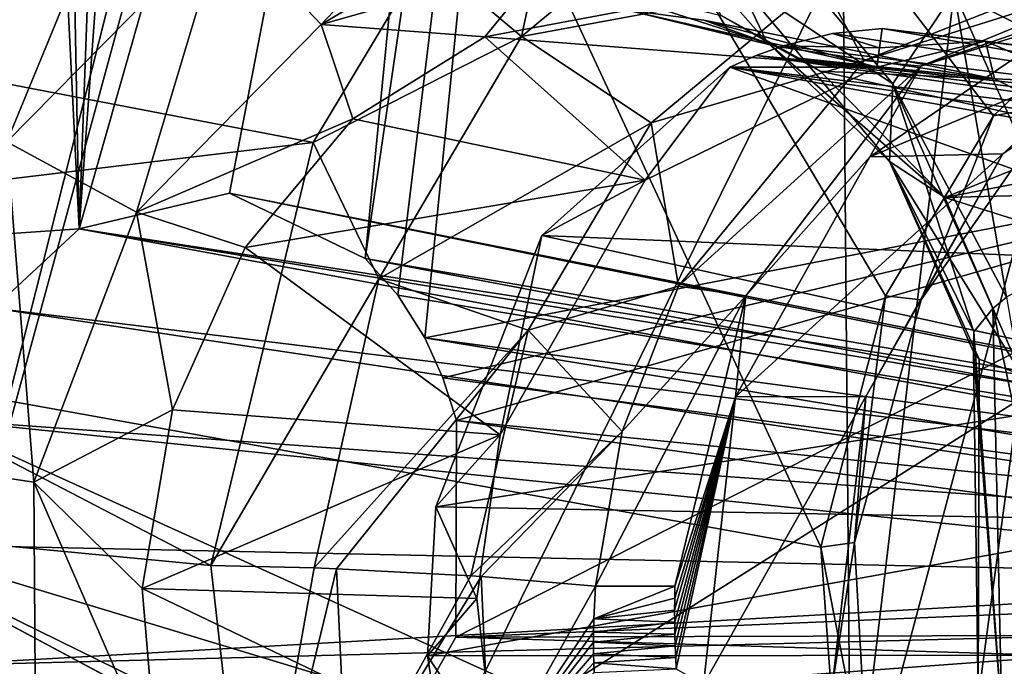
# Model space of a CAD drawing. Header units: metres. Extents: x -150 to 307, y -550 to 84.
# Tile 600 of 656: x 192.39 to 195.81, y -11.19 to -8.94. Entities that reach past the tile are written whole.
import ezdxf

# ---------------------------------------------------------------- set-up
doc = ezdxf.new("R2010")
doc.units = ezdxf.units.M
doc.layers.add('solid_26006363', color=7, linetype='CONTINUOUS')

msp = doc.modelspace()

# ---------------------------------------------------------------- linework, layer by layer
at = {"layer": 'solid_26006363'}
for points in [[(199.540802, 0, 917.246277), (189.133835, -12.746111, 907.299255), (187.168472, -8.932609, 905.548157)], [(199.540802, 0, 917.246277), (191.723495, -15.818851, 909.606567), (189.133835, -12.746111, 907.299255)], [(199.540802, 0, 917.246277), (194.786942, -17.972252, 912.335999), (191.723495, -15.818851, 909.606567)], [(191.983353, -11.708064, 912.601074), (194.948517, 0, 915.603516), (191.945343, 0, 912.944458)], [(191.983353, -11.708064, 912.601074), (195.172546, 0, 915.799988), (194.948517, 0, 915.603516)], [(191.983353, -11.708064, 912.601074), (195.273636, -11.861663, 915.513367), (195.172546, 0, 915.799988)], [(192.92215, -0.731569, 880.764771), (192.596069, -9.669572, 880.892822), (193.298401, -0.014022, 881.061951)], [(194.12709, -4.301786, 881.796265), (193.298401, -0.014022, 881.061951), (192.596069, -9.669572, 880.892822)], [(199.540802, 0, 917.246277), (198.146149, -19.081165, 915.328918), (194.786942, -17.972252, 912.335999)], [(195.273636, -11.861663, 915.513367), (196.683487, -0.000001, 917.118408), (195.172546, 0, 915.799988)], [(195.273636, -11.861663, 915.513367), (198.445267, -0.000005, 918.641296), (196.683487, -0.000001, 917.118408)], [(195.273636, -11.861663, 915.513367), (198.57399, -9.923493, 918.496826), (198.445267, -0.000005, 918.641296)], [(194.338257, -4.669966, 881.977112), (197.255585, -9.377956, 884.538574), (197.741104, -0.35402, 884.618652)], [(192.92215, -0.731569, 880.764771), (192.433517, -1.171767, 880.379883), (192.596069, -9.669572, 880.892822)], [(192.433517, -1.171767, 880.379883), (192.17395, -1.226068, 880.174255), (192.596069, -9.669572, 880.892822)], [(192.17395, -1.226068, 880.174255), (191.421249, -9.750004, 879.988831), (192.596069, -9.669572, 880.892822)], [(195.349426, -3.621698, 880.830322), (198.659012, -2.375166, 883.451477), (198.12532, -10.097648, 883.360046)], [(194.975052, -8.188038, 880.74292), (195.349426, -3.621698, 880.830322), (198.12532, -10.097648, 883.360046)], [(193.117523, -9.545858, 881.289368), (194.12709, -4.301786, 881.796265), (192.596069, -9.669572, 880.892822)], [(193.117523, -9.545858, 881.289368), (193.588242, -9.772388, 881.67395), (194.12709, -4.301786, 881.796265)], [(193.588242, -9.772388, 881.67395), (194.338257, -4.669966, 881.977112), (194.12709, -4.301786, 881.796265)], [(193.701447, -9.899834, 881.772095), (194.338257, -4.669966, 881.977112), (193.588242, -9.772388, 881.67395)], [(193.701447, -9.899834, 881.772095), (193.795135, -10.0477, 881.856628), (194.338257, -4.669966, 881.977112)], [(194.338257, -4.669966, 881.977112), (193.795135, -10.0477, 881.856628), (197.255585, -9.377956, 884.538574)], [(192.501617, -5.03133, 872.273743), (191.290085, -9.138661, 871.639771), (190.57074, -8.51438, 871.033203)], [(192.501617, -5.03133, 872.273743), (191.67569, -10.144445, 872.028931), (191.290085, -9.138661, 871.639771)], [(195.169556, -10.773135, 874.749207), (191.67569, -10.144445, 872.028931), (192.501617, -5.03133, 872.273743)], [(195.393036, -9.902021, 874.847717), (195.169556, -10.773135, 874.749207), (192.501617, -5.03133, 872.273743)], [(195.768326, -9.277374, 875.089355), (195.393036, -9.902021, 874.847717), (192.501617, -5.03133, 872.273743)], [(196.132507, -8.930058, 875.346863), (195.768326, -9.277374, 875.089355), (192.501617, -5.03133, 872.273743)], [(195.631897, -8.848586, 881.302734), (194.975052, -8.188038, 880.74292), (198.12532, -10.097648, 883.360046)], [(192.345383, -9.368224, 878.638367), (192.31398, -8.671887, 878.695496), (192.815735, -8.22537, 879.053833)], [(193.096863, -8.60455, 879.154846), (192.345383, -9.368224, 878.638367), (192.815735, -8.22537, 879.053833)], [(194.130508, -9.002238, 876.5802), (194.303024, -8.203103, 876.7901), (193.796921, -8.72149, 876.433838)], [(194.130508, -9.002238, 876.5802), (194.817322, -8.433747, 877.055908), (194.303024, -8.203103, 876.7901)], [(193.435745, -8.961489, 879.001038), (193.096863, -8.60455, 879.154846), (194.020401, -8.345375, 879.853149)], [(193.435745, -8.961489, 879.001038), (194.020401, -8.345375, 879.853149), (194.104324, -8.562916, 879.741943)], [(195.173111, -8.810024, 876.872986), (194.817322, -8.433747, 877.055908), (194.130508, -9.002238, 876.5802)], [(195.419464, -9.166808, 881.007446), (194.878342, -8.518668, 880.598877), (195.631897, -8.848586, 881.302734)], [(195.419464, -9.166808, 881.007446), (194.880508, -8.808792, 880.366089), (194.878342, -8.518668, 880.598877)], [(193.435745, -8.961489, 879.001038), (194.104324, -8.562916, 879.741943), (194.220612, -8.737931, 879.590332)], [(192.794907, -9.611825, 878.571472), (192.345383, -9.368224, 878.638367), (193.096863, -8.60455, 879.154846)], [(193.435745, -8.961489, 879.001038), (192.794907, -9.611825, 878.571472), (193.096863, -8.60455, 879.154846)], [(194.981216, -9.019871, 880.076843), (194.823257, -8.929841, 879.946655), (194.705566, -8.709178, 880.221985)], [(194.981216, -9.019871, 880.076843), (194.705566, -8.709178, 880.221985), (194.880508, -8.808792, 880.366089)], [(193.407654, -9.370483, 876.183044), (193.796921, -8.72149, 876.433838), (190.523911, -8.816736, 873.924683)], [(194.130508, -9.002238, 876.5802), (193.796921, -8.72149, 876.433838), (193.407654, -9.370483, 876.183044)], [(194.003586, -9.003922, 878.859802), (193.435745, -8.961489, 879.001038), (194.220612, -8.737931, 879.590332)], [(194.003586, -9.003922, 878.859802), (194.220612, -8.737931, 879.590332), (194.498047, -8.911784, 879.233704)], [(195.319, -9.085826, 876.392944), (196.159897, -8.755159, 876.980408), (195.173111, -8.810024, 876.872986)], [(196.346191, -8.762457, 876.772095), (196.159897, -8.755159, 876.980408), (195.319, -9.085826, 876.392944)], [(195.516373, -9.105922, 876.149231), (196.346191, -8.762457, 876.772095), (195.319, -9.085826, 876.392944)], [(195.516373, -9.105922, 876.149231), (196.338181, -8.821741, 876.769897), (196.346191, -8.762457, 876.772095)], [(194.580429, -9.301351, 876.481506), (195.173111, -8.810024, 876.872986), (194.130508, -9.002238, 876.5802)], [(195.01683, -9.037006, 879.646057), (194.498047, -8.911784, 879.233704), (194.279816, -8.797912, 879.513794)], [(194.823257, -8.929841, 879.946655), (195.01683, -9.037006, 879.646057), (194.279816, -8.797912, 879.513794)], [(195.319, -9.085826, 876.392944), (195.173111, -8.810024, 876.872986), (194.580429, -9.301351, 876.481506)], [(195.407104, -9.436038, 880.568665), (194.981216, -9.019871, 880.076843), (194.880508, -8.808792, 880.366089)], [(195.419464, -9.166808, 881.007446), (195.407104, -9.436038, 880.568665), (194.880508, -8.808792, 880.366089)], [(190.82756, -9.679523, 874.234863), (193.407654, -9.370483, 876.183044), (190.523911, -8.816736, 873.924683)], [(196.037827, -8.943094, 876.543823), (196.338181, -8.821741, 876.769897), (195.516373, -9.105922, 876.149231)], [(195.800735, -9.409582, 875.499207), (195.989868, -9.237392, 875.352173), (196.628403, -8.836324, 875.812439)], [(195.800735, -9.409582, 875.499207), (196.628403, -8.836324, 875.812439), (196.513809, -8.930959, 876.004761)], [(195.813553, -9.906187, 881.431213), (195.419464, -9.166808, 881.007446), (195.631897, -8.848586, 881.302734)], [(196.043777, -9.774633, 881.690857), (195.631897, -8.848586, 881.302734), (198.12532, -10.097648, 883.360046)], [(195.813553, -9.906187, 881.431213), (195.631897, -8.848586, 881.302734), (196.043777, -9.774633, 881.690857)], [(194.003586, -9.003922, 878.859802), (194.498047, -8.911784, 879.233704), (195.363892, -9.108729, 877.928711)], [(194.763046, -8.9456, 879.441589), (195.363892, -9.108729, 877.928711), (194.498047, -8.911784, 879.233704)], [(195.01683, -9.037006, 879.646057), (194.763046, -8.9456, 879.441589), (194.498047, -8.911784, 879.233704)], [(195.771317, -9.149667, 878.250366), (195.363892, -9.108729, 877.928711), (194.763046, -8.9456, 879.441589)], [(195.771317, -9.149667, 878.250366), (194.763046, -8.9456, 879.441589), (195.01683, -9.037006, 879.646057)], [(195.093109, -9.077267, 879.708618), (195.01683, -9.037006, 879.646057), (194.823257, -8.929841, 879.946655)], [(195.093109, -9.077267, 879.708618), (194.823257, -8.929841, 879.946655), (195.167313, -9.122847, 879.77002)], [(194.981216, -9.019871, 880.076843), (195.167313, -9.122847, 879.77002), (194.823257, -8.929841, 879.946655)], [(195.339081, -9.419926, 876.034973), (195.800735, -9.409582, 875.499207), (196.513809, -8.930959, 876.004761)], [(195.339081, -9.419926, 876.034973), (196.513809, -8.930959, 876.004761), (196.037827, -8.943094, 876.543823)], [(195.339081, -9.419926, 876.034973), (196.037827, -8.943094, 876.543823), (195.516373, -9.105922, 876.149231)], [(195.989868, -9.237392, 875.352173), (195.768326, -9.277374, 875.089355), (196.132507, -8.930058, 875.346863)], [(193.545731, -9.288366, 878.534912), (192.794907, -9.611825, 878.571472), (193.435745, -8.961489, 879.001038)], [(194.003586, -9.003922, 878.859802), (193.545731, -9.288366, 878.534912), (193.435745, -8.961489, 879.001038)], [(195.372955, -9.041894, 877.931091), (195.382065, -8.974759, 877.933472), (195.210007, -8.992501, 877.800354)], [(197.403595, -9.328543, 875.129211), (195.210007, -8.992501, 877.800354), (195.382065, -8.974759, 877.933472)], [(195.741028, -9.018789, 878.217407), (195.382065, -8.974759, 877.933472), (195.372955, -9.041894, 877.931091)], [(197.844406, -9.285284, 875.4823), (197.403595, -9.328543, 875.129211), (195.382065, -8.974759, 877.933472)], [(195.741028, -9.018789, 878.217407), (197.844406, -9.285284, 875.4823), (195.382065, -8.974759, 877.933472)], [(193.635651, -9.842765, 876.282349), (194.130508, -9.002238, 876.5802), (193.407654, -9.370483, 876.183044)], [(194.003586, -9.003922, 878.859802), (194.560089, -9.50045, 877.331665), (193.545731, -9.288366, 878.534912)], [(194.580429, -9.301351, 876.481506), (194.130508, -9.002238, 876.5802), (193.635651, -9.842765, 876.282349)], [(194.003586, -9.003922, 878.859802), (195.363892, -9.108729, 877.928711), (194.560089, -9.50045, 877.331665)], [(195.372955, -9.041894, 877.931091), (195.210007, -8.992501, 877.800354), (195.038589, -9.034604, 877.669556)], [(197.403595, -9.328543, 875.129211), (195.038589, -9.034604, 877.669556), (195.210007, -8.992501, 877.800354)], [(194.945465, -9.068347, 877.599365), (195.363892, -9.108729, 877.928711), (195.038589, -9.034604, 877.669556)], [(197.403595, -9.328543, 875.129211), (194.945465, -9.068347, 877.599365), (195.038589, -9.034604, 877.669556)], [(194.981216, -9.019871, 880.076843), (195.599152, -9.560313, 880.143066), (195.167313, -9.122847, 879.77002)], [(195.407104, -9.436038, 880.568665), (195.599152, -9.560313, 880.143066), (194.981216, -9.019871, 880.076843)], [(195.093109, -9.077267, 879.708618), (195.771317, -9.149667, 878.250366), (195.01683, -9.037006, 879.646057)], [(195.363892, -9.108729, 877.928711), (195.372955, -9.041894, 877.931091), (195.038589, -9.034604, 877.669556)], [(195.372955, -9.041894, 877.931091), (195.363892, -9.108729, 877.928711), (195.741028, -9.018789, 878.217407)], [(195.771317, -9.149667, 878.250366), (195.741028, -9.018789, 878.217407), (195.363892, -9.108729, 877.928711)], [(195.741028, -9.018789, 878.217407), (196.072769, -9.162292, 878.487061), (197.844406, -9.285284, 875.4823)], [(195.771317, -9.149667, 878.250366), (196.072769, -9.162292, 878.487061), (195.741028, -9.018789, 878.217407)], [(194.67569, -9.868144, 876.008789), (195.319, -9.085826, 876.392944), (194.580429, -9.301351, 876.481506)], [(195.516373, -9.105922, 876.149231), (195.319, -9.085826, 876.392944), (194.67569, -9.868144, 876.008789)], [(194.945465, -9.068347, 877.599365), (194.85376, -9.10933, 877.530884), (195.363892, -9.108729, 877.928711)], [(197.250458, -9.392094, 875.00946), (194.85376, -9.10933, 877.530884), (194.945465, -9.068347, 877.599365)], [(197.32634, -9.357292, 875.068604), (194.945465, -9.068347, 877.599365), (197.403595, -9.328543, 875.129211)], [(197.32634, -9.357292, 875.068604), (197.250458, -9.392094, 875.00946), (194.945465, -9.068347, 877.599365)], [(195.093109, -9.077267, 879.708618), (195.167313, -9.122847, 879.77002), (195.771317, -9.149667, 878.250366)], [(194.85376, -9.10933, 877.530884), (194.201736, -9.692497, 877.068604), (194.560089, -9.50045, 877.331665)], [(196.774521, -9.800264, 874.650391), (194.201736, -9.692497, 877.068604), (194.85376, -9.10933, 877.530884)], [(194.85376, -9.10933, 877.530884), (194.560089, -9.50045, 877.331665), (195.363892, -9.108729, 877.928711)], [(195.516373, -9.105922, 876.149231), (194.67569, -9.868144, 876.008789), (194.908676, -9.901406, 875.739563)], [(197.158936, -9.443327, 874.938782), (194.85376, -9.10933, 877.530884), (197.250458, -9.392094, 875.00946)], [(197.069565, -9.503996, 874.8703), (196.774521, -9.800264, 874.650391), (194.85376, -9.10933, 877.530884)], [(197.158936, -9.443327, 874.938782), (197.069565, -9.503996, 874.8703), (194.85376, -9.10933, 877.530884)], [(195.339081, -9.419926, 876.034973), (195.516373, -9.105922, 876.149231), (194.908676, -9.901406, 875.739563)], [(195.167313, -9.122847, 879.77002), (196.14682, -9.338463, 878.557556), (195.771317, -9.149667, 878.250366)], [(195.167313, -9.122847, 879.77002), (195.599152, -9.560313, 880.143066), (196.14682, -9.338463, 878.557556)], [(195.771317, -9.149667, 878.250366), (196.14682, -9.338463, 878.557556), (196.072769, -9.162292, 878.487061)], [(195.700241, -10.026885, 881.100525), (195.407104, -9.436038, 880.568665), (195.419464, -9.166808, 881.007446)], [(195.765366, -9.945155, 881.335388), (195.700241, -10.026885, 881.100525), (195.419464, -9.166808, 881.007446)], [(195.813553, -9.906187, 881.431213), (195.765366, -9.945155, 881.335388), (195.419464, -9.166808, 881.007446)], [(195.989868, -9.237392, 875.352173), (195.517517, -9.915335, 875.047668), (195.768326, -9.277374, 875.089355)], [(195.800735, -9.409582, 875.499207), (195.517517, -9.915335, 875.047668), (195.989868, -9.237392, 875.352173)], [(193.545731, -9.288366, 878.534912), (193.172592, -9.734038, 878.296631), (192.794907, -9.611825, 878.571472)], [(193.545731, -9.288366, 878.534912), (194.560089, -9.50045, 877.331665), (193.172592, -9.734038, 878.296631)], [(195.517517, -9.915335, 875.047668), (195.393036, -9.902021, 874.847717), (195.768326, -9.277374, 875.089355)], [(194.153671, -10.021222, 876.244263), (194.580429, -9.301351, 876.481506), (193.635651, -9.842765, 876.282349)], [(194.67569, -9.868144, 876.008789), (194.580429, -9.301351, 876.481506), (194.153671, -10.021222, 876.244263)], [(195.599152, -9.560313, 880.143066), (196.260361, -9.43294, 878.653259), (196.14682, -9.338463, 878.557556)], [(190.82756, -9.679523, 874.234863), (193.052734, -10.836777, 876.037292), (193.407654, -9.370483, 876.183044)], [(192.439285, -10.547578, 878.402893), (191.929779, -10.471497, 878.42511), (192.345383, -9.368224, 878.638367)], [(192.794907, -9.611825, 878.571472), (192.439285, -10.547578, 878.402893), (192.345383, -9.368224, 878.638367)], [(192.620041, -16.413364, 881.584839), (195.868759, -18.342455, 884.302002), (197.255585, -9.377956, 884.538574)], [(193.54335, -11.722873, 881.799866), (192.620041, -16.413364, 881.584839), (197.255585, -9.377956, 884.538574)], [(193.635651, -9.842765, 876.282349), (193.407654, -9.370483, 876.183044), (193.052734, -10.836777, 876.037292)], [(193.903152, -11.084742, 882.024353), (193.54335, -11.722873, 881.799866), (197.255585, -9.377956, 884.538574)], [(193.795135, -10.0477, 881.856628), (193.857956, -10.185633, 881.916382), (197.255585, -9.377956, 884.538574)], [(193.857956, -10.185633, 881.916382), (193.905396, -10.334239, 881.965088), (197.255585, -9.377956, 884.538574)], [(193.905396, -10.334239, 881.965088), (193.903152, -11.084742, 882.024353), (197.255585, -9.377956, 884.538574)], [(194.873108, -10.251891, 875.740967), (195.324905, -10.2511, 875.214294), (195.800735, -9.409582, 875.499207)], [(194.873108, -10.251891, 875.740967), (195.800735, -9.409582, 875.499207), (195.339081, -9.419926, 876.034973)], [(194.873108, -10.251891, 875.740967), (195.339081, -9.419926, 876.034973), (194.908676, -9.901406, 875.739563)], [(195.800735, -9.409582, 875.499207), (195.324905, -10.2511, 875.214294), (195.517517, -9.915335, 875.047668)], [(195.407104, -9.436038, 880.568665), (195.86618, -10.175205, 880.407349), (195.599152, -9.560313, 880.143066)], [(195.718353, -10.120785, 880.743347), (195.86618, -10.175205, 880.407349), (195.407104, -9.436038, 880.568665)], [(195.698685, -10.095837, 880.852234), (195.718353, -10.120785, 880.743347), (195.407104, -9.436038, 880.568665)], [(195.700241, -10.026885, 881.100525), (195.698685, -10.095837, 880.852234), (195.407104, -9.436038, 880.568665)], [(195.599152, -9.560313, 880.143066), (196.365479, -9.541563, 878.743347), (196.260361, -9.43294, 878.653259)], [(193.172592, -9.734038, 878.296631), (194.560089, -9.50045, 877.331665), (194.05722, -10.384054, 877.01355)], [(194.201736, -9.692497, 877.068604), (194.05722, -10.384054, 877.01355), (194.560089, -9.50045, 877.331665)], [(197.756744, -10.468739, 875.396729), (193.117523, -9.545858, 881.289368), (192.596069, -9.669572, 880.892822)], [(197.877823, -10.506832, 875.504639), (193.588242, -9.772388, 881.67395), (193.117523, -9.545858, 881.289368)], [(197.756744, -10.468739, 875.396729), (197.877823, -10.506832, 875.504639), (193.117523, -9.545858, 881.289368)], [(195.599152, -9.560313, 880.143066), (196.58638, -9.870681, 878.940308), (196.365479, -9.541563, 878.743347)], [(195.599152, -9.560313, 880.143066), (195.86618, -10.175205, 880.407349), (196.58638, -9.870681, 878.940308)], [(192.919937, -10.296398, 878.169067), (192.439285, -10.547578, 878.402893), (192.794907, -9.611825, 878.571472)], [(193.172592, -9.734038, 878.296631), (192.919937, -10.296398, 878.169067), (192.794907, -9.611825, 878.571472)], [(190.82756, -9.679523, 874.234863), (190.899216, -10.631054, 874.381958), (193.052734, -10.836777, 876.037292)], [(191.421249, -9.750004, 879.988831), (192.299088, -9.944415, 880.684021), (192.596069, -9.669572, 880.892822)], [(197.528076, -10.582641, 875.192993), (192.596069, -9.669572, 880.892822), (192.299088, -9.944415, 880.684021)], [(197.633987, -10.495382, 875.287354), (197.756744, -10.468739, 875.396729), (192.596069, -9.669572, 880.892822)], [(197.528076, -10.582641, 875.192993), (197.633987, -10.495382, 875.287354), (192.596069, -9.669572, 880.892822)], [(194.201736, -9.692497, 877.068604), (193.833664, -10.633631, 876.86261), (194.05722, -10.384054, 877.01355)], [(196.546371, -10.206991, 874.492493), (193.833664, -10.633631, 876.86261), (194.201736, -9.692497, 877.068604)], [(196.774521, -9.800264, 874.650391), (196.546371, -10.206991, 874.492493), (194.201736, -9.692497, 877.068604)], [(193.172592, -9.734038, 878.296631), (194.05722, -10.384054, 877.01355), (192.919937, -10.296398, 878.169067)], [(197.978836, -10.603944, 875.594604), (193.701447, -9.899834, 881.772095), (193.588242, -9.772388, 881.67395)], [(197.877823, -10.506832, 875.504639), (197.978836, -10.603944, 875.594604), (193.588242, -9.772388, 881.67395)], [(193.635651, -9.842765, 876.282349), (193.052734, -10.836777, 876.037292), (193.411087, -10.844768, 876.21167)], [(194.153671, -10.021222, 876.244263), (193.635651, -9.842765, 876.282349), (193.411087, -10.844768, 876.21167)], [(194.480011, -10.372166, 875.927612), (194.67569, -9.868144, 876.008789), (194.153671, -10.021222, 876.244263)], [(194.908676, -9.901406, 875.739563), (194.67569, -9.868144, 876.008789), (194.480011, -10.372166, 875.927612)], [(197.978836, -10.603944, 875.594604), (193.795135, -10.0477, 881.856628), (193.701447, -9.899834, 881.772095)], [(194.908676, -9.901406, 875.739563), (194.480011, -10.372166, 875.927612), (194.387253, -10.908062, 875.929443)], [(194.908676, -9.901406, 875.739563), (194.387253, -10.908062, 875.929443), (194.662933, -10.908065, 875.635864)], [(194.873108, -10.251891, 875.740967), (194.908676, -9.901406, 875.739563), (194.662933, -10.908065, 875.635864)], [(195.286545, -10.756388, 874.949524), (195.169556, -10.773135, 874.749207), (195.393036, -9.902021, 874.847717)], [(195.517517, -9.915335, 875.047668), (195.286545, -10.756388, 874.949524), (195.393036, -9.902021, 874.847717)], [(195.273636, -11.861663, 915.513367), (198.959854, -19.839792, 918.063721), (198.57399, -9.923493, 918.496826)], [(195.324905, -10.2511, 875.214294), (195.286545, -10.756388, 874.949524), (195.517517, -9.915335, 875.047668)], [(195.813553, -9.906187, 881.431213), (196.077637, -11.426922, 881.844543), (195.765366, -9.945155, 881.335388)], [(197.455002, -10.717444, 875.12793), (192.299088, -9.944415, 880.684021), (192.09697, -10.329249, 880.559326)], [(197.455002, -10.717444, 875.12793), (197.528076, -10.582641, 875.192993), (192.299088, -9.944415, 880.684021)], [(195.797409, -11.360474, 881.484253), (195.700241, -10.026885, 881.100525), (195.765366, -9.945155, 881.335388)], [(195.797409, -11.360474, 881.484253), (195.765366, -9.945155, 881.335388), (196.077637, -11.426922, 881.844543)], [(194.153671, -10.021222, 876.244263), (193.411087, -10.844768, 876.21167), (193.488815, -10.847653, 876.228455)], [(194.153671, -10.021222, 876.244263), (193.488815, -10.847653, 876.228455), (193.954941, -10.872095, 876.199097)], [(194.480011, -10.372166, 875.927612), (194.153671, -10.021222, 876.244263), (193.954941, -10.872095, 876.199097)], [(195.797409, -11.360474, 881.484253), (195.698685, -10.095837, 880.852234), (195.700241, -10.026885, 881.100525)], [(198.044601, -10.746379, 875.653198), (193.857956, -10.185633, 881.916382), (193.795135, -10.0477, 881.856628)], [(197.978836, -10.603944, 875.594604), (198.044601, -10.746379, 875.653198), (193.795135, -10.0477, 881.856628)], [(195.715225, -11.297656, 880.98175), (195.718353, -10.120785, 880.743347), (195.698685, -10.095837, 880.852234)], [(195.715225, -11.297656, 880.98175), (195.698685, -10.095837, 880.852234), (195.797409, -11.360474, 881.484253)], [(195.169556, -10.773135, 874.749207), (195.241379, -11.7625, 874.894409), (191.67569, -10.144445, 872.028931)], [(191.705307, -10.694573, 872.106873), (191.67569, -10.144445, 872.028931), (195.241379, -11.7625, 874.894409)], [(195.715225, -11.297656, 880.98175), (195.86618, -10.175205, 880.407349), (195.718353, -10.120785, 880.743347)], [(195.715225, -11.297656, 880.98175), (195.87027, -11.293207, 880.526733), (195.86618, -10.175205, 880.407349)], [(196.546371, -10.206991, 874.492493), (196.420105, -10.68015, 874.420471), (193.833664, -10.633631, 876.86261)], [(198.044601, -10.746379, 875.653198), (193.905396, -10.334239, 881.965088), (193.857956, -10.185633, 881.916382)], [(194.662048, -10.992005, 875.642639), (194.662292, -11.033377, 875.646545), (194.873108, -10.251891, 875.740967)], [(194.662262, -10.950235, 875.639099), (194.662048, -10.992005, 875.642639), (194.873108, -10.251891, 875.740967)], [(194.662262, -10.950235, 875.639099), (194.873108, -10.251891, 875.740967), (194.662933, -10.908065, 875.635864)], [(194.662292, -11.033377, 875.646545), (194.662994, -11.074349, 875.650757), (194.873108, -10.251891, 875.740967)], [(194.662994, -11.074349, 875.650757), (194.664139, -11.114925, 875.655334), (194.873108, -10.251891, 875.740967)], [(194.664139, -11.114925, 875.655334), (194.665771, -11.155105, 875.660217), (194.873108, -10.251891, 875.740967)], [(194.665771, -11.155105, 875.660217), (194.667847, -11.194888, 875.665405), (194.873108, -10.251891, 875.740967)], [(194.667847, -11.194888, 875.665405), (194.762589, -11.249245, 875.743042), (194.873108, -10.251891, 875.740967)], [(194.762589, -11.249245, 875.743042), (195.208603, -11.255579, 875.226868), (195.324905, -10.2511, 875.214294)], [(194.762589, -11.249245, 875.743042), (195.324905, -10.2511, 875.214294), (194.873108, -10.251891, 875.740967)], [(195.324905, -10.2511, 875.214294), (195.208603, -11.255579, 875.226868), (195.286545, -10.756388, 874.949524)], [(192.919937, -10.296398, 878.169067), (192.814453, -10.916832, 878.165527), (192.439285, -10.547578, 878.402893)], [(192.919937, -10.296398, 878.169067), (194.05722, -10.384054, 877.01355), (192.814453, -10.916832, 878.165527)], [(197.425903, -10.879391, 875.10199), (192.09697, -10.329249, 880.559326), (192.01506, -10.764044, 880.533386)], [(197.425903, -10.879391, 875.10199), (197.455002, -10.717444, 875.12793), (192.09697, -10.329249, 880.559326)], [(198.064301, -10.911696, 875.670776), (193.903152, -11.084742, 882.024353), (193.905396, -10.334239, 881.965088)], [(198.064301, -10.911696, 875.670776), (193.905396, -10.334239, 881.965088), (198.044601, -10.746379, 875.653198)], [(194.480011, -10.372166, 875.927612), (193.954941, -10.872095, 876.199097), (193.991135, -10.874521, 876.187195)], [(194.480011, -10.372166, 875.927612), (193.991135, -10.874521, 876.187195), (194.387253, -10.908062, 875.929443)], [(192.814453, -10.916832, 878.165527), (194.05722, -10.384054, 877.01355), (193.975952, -10.951468, 876.999939)], [(193.833664, -10.633631, 876.86261), (193.975952, -10.951468, 876.999939), (194.05722, -10.384054, 877.01355)], [(191.929779, -10.471497, 878.42511), (192.446335, -11.562578, 878.540344), (192.243118, -11.599761, 878.582886)], [(192.439285, -10.547578, 878.402893), (192.446335, -11.562578, 878.540344), (191.929779, -10.471497, 878.42511)], [(192.439285, -10.547578, 878.402893), (192.867386, -11.532655, 878.285706), (192.446335, -11.562578, 878.540344)], [(192.814453, -10.916832, 878.165527), (192.867386, -11.532655, 878.285706), (192.439285, -10.547578, 878.402893)], [(190.899216, -10.631054, 874.381958), (190.467468, -12.213364, 874.228149), (193.192871, -12.070102, 876.262573)], [(190.899216, -10.631054, 874.381958), (193.192871, -12.070102, 876.262573), (193.052734, -10.836777, 876.037292)], [(193.833664, -10.633631, 876.86261), (193.805099, -11.149597, 876.886353), (193.975952, -10.951468, 876.999939)], [(196.420105, -10.68015, 874.420471), (193.805099, -11.149597, 876.886353), (193.833664, -10.633631, 876.86261)], [(196.420105, -10.68015, 874.420471), (196.405075, -11.147577, 874.439941), (193.805099, -11.149597, 876.886353)], [(191.628113, -11.249085, 872.107178), (191.705307, -10.694573, 872.106873), (196.233047, -13.113648, 875.784058)], [(191.705307, -10.694573, 872.106873), (196.202362, -13.097661, 875.758972), (196.233047, -13.113648, 875.784058)], [(191.705307, -10.694573, 872.106873), (196.172012, -13.08101, 875.73407), (196.202362, -13.097661, 875.758972)], [(191.705307, -10.694573, 872.106873), (195.657837, -12.635925, 875.296814), (196.172012, -13.08101, 875.73407)], [(191.705307, -10.694573, 872.106873), (195.241379, -11.7625, 874.894409), (195.657837, -12.635925, 875.296814)], [(195.286545, -10.756388, 874.949524), (195.334213, -11.621085, 875.071533), (195.169556, -10.773135, 874.749207)], [(195.208603, -11.255579, 875.226868), (195.334213, -11.621085, 875.071533), (195.286545, -10.756388, 874.949524)], [(197.425903, -10.879391, 875.10199), (192.01506, -10.764044, 880.533386), (192.055664, -11.184989, 880.602112)], [(195.334213, -11.621085, 875.071533), (195.241379, -11.7625, 874.894409), (195.169556, -10.773135, 874.749207)], [(193.411087, -10.844768, 876.21167), (193.052734, -10.836777, 876.037292), (193.192871, -12.070102, 876.262573)], [(193.488815, -10.847653, 876.228455), (193.411087, -10.844768, 876.21167), (193.192871, -12.070102, 876.262573)], [(193.525696, -11.644045, 876.343323), (193.488815, -10.847653, 876.228455), (193.192871, -12.070102, 876.262573)], [(193.954941, -10.872095, 876.199097), (193.488815, -10.847653, 876.228455), (193.525696, -11.644045, 876.343323)], [(197.425903, -10.879391, 875.10199), (192.055664, -11.184989, 880.602112), (197.445602, -11.044718, 875.119507)], [(193.991135, -10.874521, 876.187195), (193.954941, -10.872095, 876.199097), (193.525696, -11.644045, 876.343323)], [(194.022598, -11.559584, 876.294617), (193.991135, -10.874521, 876.187195), (193.525696, -11.644045, 876.343323)], [(194.387253, -10.908062, 875.929443), (193.991135, -10.874521, 876.187195), (194.022598, -11.559584, 876.294617)], [(192.814453, -10.916832, 878.165527), (193.975952, -10.951468, 876.999939), (194.036667, -11.502223, 877.096375)], [(192.814453, -10.916832, 878.165527), (194.036667, -11.502223, 877.096375), (192.867386, -11.532655, 878.285706)], [(198.064301, -10.911696, 875.670776), (198.035217, -11.073609, 875.644836), (193.903152, -11.084742, 882.024353)], [(194.381485, -11.021077, 875.940186), (194.387253, -10.908062, 875.929443), (194.022598, -11.559584, 876.294617)], [(194.662933, -10.908065, 875.635864), (194.387253, -10.908062, 875.929443), (194.381485, -11.021077, 875.940186)], [(194.662262, -10.950235, 875.639099), (194.662933, -10.908065, 875.635864), (194.381485, -11.021077, 875.940186)], [(193.805099, -11.149597, 876.886353), (194.036667, -11.502223, 877.096375), (193.975952, -10.951468, 876.999939)], [(194.662262, -10.950235, 875.639099), (194.381485, -11.021077, 875.940186), (194.662048, -10.992005, 875.642639)], [(194.662048, -10.992005, 875.642639), (194.381485, -11.021077, 875.940186), (194.662292, -11.033377, 875.646545)], [(194.380539, -11.067202, 875.945618), (194.381485, -11.021077, 875.940186), (194.022598, -11.559584, 876.294617)], [(194.662292, -11.033377, 875.646545), (194.381485, -11.021077, 875.940186), (194.380539, -11.067202, 875.945618)], [(197.445602, -11.044718, 875.119507), (192.055664, -11.184989, 880.602112), (192.144272, -11.435476, 880.693115)], [(197.511307, -11.187059, 875.17804), (197.445602, -11.044718, 875.119507), (192.144272, -11.435476, 880.693115)], [(194.662292, -11.033377, 875.646545), (194.380539, -11.067202, 875.945618), (194.662994, -11.074349, 875.650757)], [(197.962112, -11.20846, 875.579712), (193.54335, -11.722873, 881.799866), (193.903152, -11.084742, 882.024353)], [(198.035217, -11.073609, 875.644836), (197.962112, -11.20846, 875.579712), (193.903152, -11.084742, 882.024353)], [(194.380371, -11.102571, 875.950134), (194.380539, -11.067202, 875.945618), (194.022598, -11.559584, 876.294617)], [(194.662994, -11.074349, 875.650757), (194.380539, -11.067202, 875.945618), (194.380371, -11.102571, 875.950134)], [(194.662994, -11.074349, 875.650757), (194.380371, -11.102571, 875.950134), (194.664139, -11.114925, 875.655334)], [(194.380737, -11.142477, 875.955627), (194.380371, -11.102571, 875.950134), (194.022598, -11.559584, 876.294617)], [(194.664139, -11.114925, 875.655334), (194.380371, -11.102571, 875.950134), (194.380737, -11.142477, 875.955627)], [(194.664139, -11.114925, 875.655334), (194.380737, -11.142477, 875.955627), (194.665771, -11.155105, 875.660217)], [(196.405075, -11.147577, 874.439941), (193.880966, -11.635799, 876.989502), (193.805099, -11.149597, 876.886353)], [(193.805099, -11.149597, 876.886353), (193.880966, -11.635799, 876.989502), (194.036667, -11.502223, 877.096375)], [(196.405075, -11.147577, 874.439941), (196.495026, -11.595831, 874.541016), (193.880966, -11.635799, 876.989502)], [(194.381485, -11.174475, 875.960388), (194.380737, -11.142477, 875.955627), (194.022598, -11.559584, 876.294617)], [(194.665771, -11.155105, 875.660217), (194.380737, -11.142477, 875.955627), (194.381485, -11.174475, 875.960388)], [(194.665771, -11.155105, 875.660217), (194.381485, -11.174475, 875.960388), (194.667847, -11.194888, 875.665405)], [(194.382675, -11.207851, 875.965637), (194.381485, -11.174475, 875.960388), (194.022598, -11.559584, 876.294617)], [(194.667847, -11.194888, 875.665405), (194.381485, -11.174475, 875.960388), (194.382675, -11.207851, 875.965637)]]:
    msp.add_3dface(points, dxfattribs=at)

doc.saveas('drawing.dxf')
